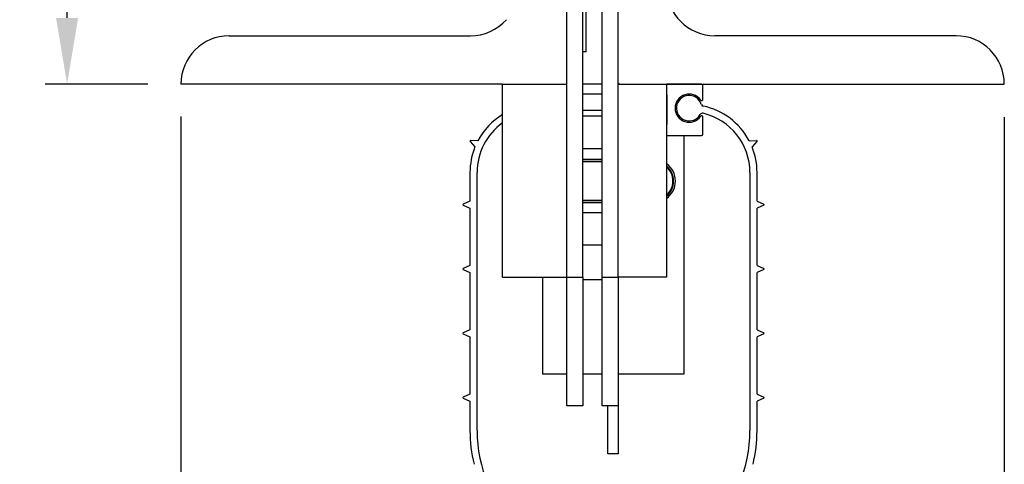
# Model space of a CAD drawing. Header units: inches. Extents: x 144.9 to 238.4, y 214.8 to 247.7.
# Tile 273 of 405: x 198.313 to 199.707, y 215.823 to 216.453. Entities that reach past the tile are written whole.
import ezdxf

# ---------------------------------------------------------------- set-up
doc = ezdxf.new("R2010")
doc.units = ezdxf.units.IN
doc.header["$LTSCALE"] = 0.25
doc.header["$MEASUREMENT"] = 0
doc.layers.add('ANNOTATIONS', color=1, linetype='Continuous')
doc.layers.add('DETAILS', color=4, linetype='Continuous')
doc.styles.add('ARIAL', font='arial.ttf', dxfattribs={"height": 0.09375})
doc.dimstyles.new('STANDARD$0', dxfattribs={"dimtxt": 0.09375, "dimasz": 0.09375, "dimexe": 0.03125, "dimexo": 0.046875, "dimgap": 0.09, "dimtad": 0, "dimtih": 1, "dimtoh": 1, "dimdec": 4, "dimzin": 0, "dimdsep": 46, "dimtxsty": 'ARIAL', "dimcen": 0.09, "dimadec": 0, "dimazin": 0, "dimtfac": 1, "dimtdec": 4, "dimtofl": 0, "dimtmove": 0, "dimatfit": 1, "dimfxl": 1, "dimtolj": 1, "dimtzin": 0, "dimarcsym": 0})

# ---------------------------------------------------------------- blocks, each defined once
blk = doc.blocks.new('*D91')
at = {"layer": 'ANNOTATIONS', "color": 0, "lineweight": -2, "transparency": 16777216}
for p, q in [((199.0408, 217.6375), (197.9367, 217.6375)), ((197.9679, 217.5438), (197.9679, 216.5127)), ((197.9679, 215.7515), (197.9679, 216.2358)), ((199.1068, 215.6577), (197.9367, 215.6577))]:
    blk.add_line(p, q, dxfattribs=at)
at = {"layer": 'ANNOTATIONS', "color": 0, "transparency": 16777216}
for points in [[(197.9523, 217.5438), (197.9836, 217.5438), (197.9679, 217.6375)], [(197.9523, 215.7515), (197.9836, 215.7515), (197.9679, 215.6577)]]:
    blk.add_solid(points, dxfattribs=at)
at = {"layer": 'defpoints', "color": 0, "transparency": 16777216}
for p in [(197.9679, 217.6375), (199.0877, 217.6375), (199.1537, 215.6577)]:
    blk.add_point(p, dxfattribs=at)
at = {"layer": 'ANNOTATIONS', "color": 0, "transparency": 16777216, "insert": (197.9679, 216.3743), "char_height": 0.09375, "attachment_point": 5, "style": 'ARIAL'}
blk.add_mtext('\\A1;10 5/8"', dxfattribs=at)
blk = doc.blocks.new('*D92')
at = {"layer": 'ANNOTATIONS', "color": 0, "lineweight": -2, "transparency": 16777216}
for p, q in [((199.0408, 217.6375), (198.3484, 217.6375)), ((198.3797, 217.5438), (198.3797, 217.1365)), ((198.3797, 216.4555), (198.3797, 216.8628)), ((198.494, 216.3618), (198.3484, 216.3618))]:
    blk.add_line(p, q, dxfattribs=at)
at = {"layer": 'ANNOTATIONS', "color": 0, "transparency": 16777216}
for points in [[(198.364, 217.5438), (198.3953, 217.5438), (198.3797, 217.6375)], [(198.364, 216.4555), (198.3953, 216.4555), (198.3797, 216.3618)]]:
    blk.add_solid(points, dxfattribs=at)
at = {"layer": 'defpoints', "color": 0, "transparency": 16777216}
for p in [(199.0877, 217.6375), (198.3797, 216.3618), (198.5409, 216.3618)]:
    blk.add_point(p, dxfattribs=at)
at = {"layer": 'ANNOTATIONS', "color": 0, "transparency": 16777216, "insert": (198.3797, 216.9997), "char_height": 0.09375, "attachment_point": 5, "style": 'ARIAL'}
blk.add_mtext('\\A1;7"', dxfattribs=at)
blk = doc.blocks.new('*D93')
at = {"layer": 'ANNOTATIONS', "color": 0, "lineweight": -2, "transparency": 16777216}
for p, q in [((198.5409, 216.3158), (198.5409, 215.4191)), ((199.7073, 216.3149), (199.7073, 215.4191)), ((198.6347, 215.4504), (198.7628, 215.4504)), ((199.6136, 215.4504), (199.4152, 215.4504))]:
    blk.add_line(p, q, dxfattribs=at)
at = {"layer": 'ANNOTATIONS', "color": 0, "transparency": 16777216}
for points in [[(198.6347, 215.466), (198.6347, 215.4347), (198.5409, 215.4504)], [(199.6136, 215.466), (199.6136, 215.4347), (199.7073, 215.4504)]]:
    blk.add_solid(points, dxfattribs=at)
at = {"layer": 'defpoints', "color": 0, "transparency": 16777216}
for p in [(198.5409, 216.3626), (199.7073, 216.3618), (199.7073, 215.4504)]:
    blk.add_point(p, dxfattribs=at)
at = {"layer": 'ANNOTATIONS', "color": 0, "transparency": 16777216, "insert": (199.089, 215.4504), "char_height": 0.09375, "attachment_point": 5, "style": 'ARIAL'}
blk.add_mtext('\\A1;6 13/32"', dxfattribs=at)

msp = doc.modelspace()

# ---------------------------------------------------------------- linework, layer by layer
at = {"layer": 'DETAILS'}
for p, q in [((199.08765, 216.08841), (199.08765, 217.45528)), ((199.11043, 216.08841), (199.11043, 217.45528)), ((199.13777, 216.08841), (199.13777, 217.45528)), ((199.16055, 216.08841), (199.16055, 217.45528)), ((199.11499, 216.40734), (199.11499, 216.49847)), ((198.60925, 216.43013), (198.95097, 216.43013)), ((199.63896, 216.43013), (199.29724, 216.43013)), ((199.11499, 216.40734), (199.11043, 216.40734)), ((198.99653, 216.36178), (198.5409, 216.36178)), ((198.99653, 216.08841), (198.99653, 216.36178)), ((198.99653, 216.36178), (199.08765, 216.36178)), ((199.08765, 216.08841), (199.08765, 216.36178)), ((199.13777, 216.36178), (199.11043, 216.36178)), ((199.16055, 216.08841), (199.16055, 216.36178)), ((199.16055, 216.36178), (199.2289, 216.36178)), ((199.27857, 216.36178), (199.2289, 216.36178)), ((199.2289, 216.36178), (199.2289, 216.08841)), ((199.2289, 216.36178), (199.7073, 216.36178)), ((199.28039, 216.34031), (199.28039, 216.35996)), ((199.11043, 216.34811), (199.13777, 216.34811)), ((199.22912, 216.34629), (199.22912, 216.30437)), ((199.13777, 216.32408), (199.11043, 216.32408)), ((199.13777, 216.31622), (199.11043, 216.31622)), ((199.28039, 216.2907), (199.28039, 216.31491)), ((199.2289, 216.28888), (199.27857, 216.28888)), ((199.25393, 216.2882), (199.2289, 216.2882)), ((199.25393, 215.95122), (199.25393, 216.2882)), ((198.9506, 216.2803), (198.95744, 216.2726)), ((198.9616, 216.28152), (198.9513, 216.28181)), ((199.34584, 216.28152), (199.35613, 216.28181)), ((199.35684, 216.2803), (199.35, 216.2726)), ((199.11043, 216.27066), (199.13777, 216.27066)), ((199.13777, 216.25485), (199.11043, 216.25485)), ((199.11043, 216.25234), (199.13777, 216.25234)), ((199.13777, 216.25143), (199.11043, 216.25143)), ((198.9504, 216.23649), (198.9504, 216.19584)), ((198.96042, 215.871), (198.96042, 216.23649)), ((199.34702, 216.23649), (199.34702, 215.871)), ((199.35704, 216.19584), (199.35704, 216.23649)), ((198.9504, 216.19584), (198.94094, 216.19176)), ((198.94094, 216.19009), (198.9504, 216.186)), ((199.11043, 216.19729), (199.13777, 216.19729)), ((199.13777, 216.19637), (199.11043, 216.19637)), ((199.11043, 216.19386), (199.13777, 216.19386)), ((199.35704, 216.19584), (199.3665, 216.19176)), ((199.3665, 216.19009), (199.35704, 216.186)), ((198.9504, 216.186), (198.9504, 216.10472)), ((199.13777, 216.17953), (199.11043, 216.17953)), ((199.35704, 216.10472), (199.35704, 216.186)), ((199.11043, 216.13397), (199.13777, 216.13397)), ((198.9504, 216.10472), (198.94094, 216.10063)), ((199.35704, 216.10472), (199.3665, 216.10063)), ((198.94094, 216.09896), (198.9504, 216.09488)), ((198.9504, 216.09488), (198.9504, 216.01359)), ((199.3665, 216.09896), (199.35704, 216.09488)), ((199.35704, 216.01359), (199.35704, 216.09488)), ((198.99653, 216.08841), (199.08765, 216.08841)), ((199.05303, 216.08841), (199.05303, 215.95122)), ((199.08765, 215.90616), (199.08765, 216.08841)), ((199.08765, 216.08841), (199.11043, 216.08841)), ((199.11043, 216.08841), (199.11043, 215.90616)), ((199.13777, 216.08445), (199.11043, 216.08445)), ((199.13777, 216.08841), (199.16055, 216.08841)), ((199.13777, 215.90616), (199.13777, 216.08841)), ((199.2289, 216.08841), (199.16055, 216.08841)), ((199.16055, 216.08841), (199.16055, 215.90616)), ((198.9504, 216.01359), (198.94094, 216.00951)), ((198.94094, 216.00784), (198.9504, 216.00375)), ((199.35704, 216.01359), (199.3665, 216.00951)), ((199.3665, 216.00784), (199.35704, 216.00375)), ((198.9504, 216.00375), (198.9504, 215.92247)), ((199.35704, 215.92247), (199.35704, 216.00375)), ((199.05303, 215.95122), (199.08765, 215.95122)), ((199.11043, 215.95122), (199.13777, 215.95122)), ((199.11043, 215.95122), (199.13777, 215.95122)), ((199.16055, 215.95122), (199.25393, 215.95122)), ((198.9504, 215.92247), (198.94094, 215.91838)), ((199.35704, 215.92247), (199.3665, 215.91838)), ((198.94094, 215.91671), (198.9504, 215.91263)), ((198.9504, 215.91263), (198.9504, 215.87077)), ((198.9504, 215.91263), (198.9504, 215.871)), ((199.3665, 215.91671), (199.35704, 215.91263)), ((199.35704, 215.87199), (199.35704, 215.91263)), ((199.35704, 215.871), (199.35704, 215.91263)), ((199.11043, 215.90616), (199.08765, 215.90616)), ((199.16055, 215.90616), (199.13777, 215.90616)), ((199.14559, 215.83791), (199.14559, 215.90616)), ((199.16055, 215.90616), (199.16055, 215.83791)), ((199.16055, 215.83791), (199.14559, 215.83791))]:
    msp.add_line(p, q, dxfattribs=at)
for centre, radius, start, end in [((199.29724, 216.49847), 0.06834, 180, 270), ((198.95097, 216.49847), 0.06834, 270, 318.18969), ((198.60925, 216.36178), 0.06834, 90, 180), ((199.63896, 216.36178), 0.06834, 0, 90), ((199.16238, 216.3636), 0.00182, 180, 270), ((199.27857, 216.35996), 0.00182, 0, 90), ((199.2273, 216.34629), 0.00182, 0, 28.95502), ((199.2609, 216.32761), 0.01993, 35.71437, 324.28563), ((199.2609, 216.32761), 0.01804, 17.40474, 330.05294), ((199.27857, 216.34031), 0.00182, 215.71437, 0), ((199.2816, 216.3341), 0.00364, 197.40474, 258.02995), ((199.2609, 216.23649), 0.09614, 27.93396, 78.02995), ((199.04653, 216.23649), 0.09614, 121.34179, 152.06604), ((199.2797, 216.31678), 0.00364, 76.8282, 150.05294), ((199.27857, 216.31491), 0.00182, 0, 144.28563), ((199.2609, 216.23649), 0.08611, 0, 76.8282), ((199.04653, 216.23649), 0.08611, 125.49894, 180), ((199.2273, 216.30437), 0.00182, 331.04498, 0), ((199.27857, 216.2907), 0.00182, 270, 0), ((198.95128, 216.2809), 0.000911, 88.36434, 221.63566), ((199.04653, 216.23649), 0.09614, 157.93396, 180), ((199.2609, 216.23649), 0.09614, 0, 22.06604), ((199.35616, 216.2809), 0.000911, 318.36434, 91.63566), ((199.21088, 216.22436), 0.03049, 306.20712, 53.79288), ((199.21088, 216.22436), 0.02798, 310.06962, 49.93038), ((199.21088, 216.22436), 0.02707, 311.71192, 48.28808), ((198.9413, 216.19092), 0.000911, 113.36434, 246.63566), ((199.36613, 216.19092), 0.000911, 293.36434, 66.63566), ((198.9413, 216.0998), 0.000911, 113.36434, 246.63566), ((199.36613, 216.0998), 0.000911, 293.36434, 66.63566), ((198.9413, 216.00867), 0.000911, 113.36434, 246.63566), ((199.36613, 216.00867), 0.000911, 293.36434, 66.63566), ((198.9413, 215.91755), 0.000911, 113.36434, 246.63566), ((198.9413, 215.91755), 0.000911, 113.36434, 246.63566), ((199.36613, 215.91755), 0.000911, 293.36434, 66.63566), ((199.36613, 215.91755), 0.000911, 293.36434, 66.63566), ((199.15372, 215.871), 0.20332, 180, 193.61321), ((199.15372, 215.871), 0.1933, 180, 0), ((199.15372, 215.871), 0.20332, 346.38679, 0)]:
    msp.add_arc(centre, radius, start, end, dxfattribs=at)

# ---------------------------------------------------------------- dimensions: what is measured, and where the dimension line sits
at = {"layer": 'ANNOTATIONS'}
for base, p1, p2, text, picture, middle in [((197.96794, 217.63753), (199.15372, 215.65774), (199.08765, 217.63753), '10 5/8"', '*D91', (197.96794, 216.37426)), ((198.37967, 216.36178), (199.08765, 217.63753), (198.5409, 216.36178), '7"', '*D92', (198.37967, 216.99966))]:
    dim = msp.add_linear_dim(base=base, p1=p1, p2=p2, angle=90, text=text, dimstyle='STANDARD$0', override={"dimpost": ''}, dxfattribs=at)
    dim.commit()
    dim.dimension.update_dxf_attribs({"geometry": picture, "text_midpoint": middle, "dimtype": 160})
dim = msp.add_linear_dim(base=(199.7073, 215.45037), p1=(198.54091, 216.36263), p2=(199.7073, 216.36178), text='6 13/32"', dimstyle='STANDARD$0', dxfattribs=at)
dim.commit()
dim.dimension.update_dxf_attribs({"geometry": '*D93', "text_midpoint": (199.089, 215.45037), "dimtype": 160})

doc.saveas('drawing.dxf')
